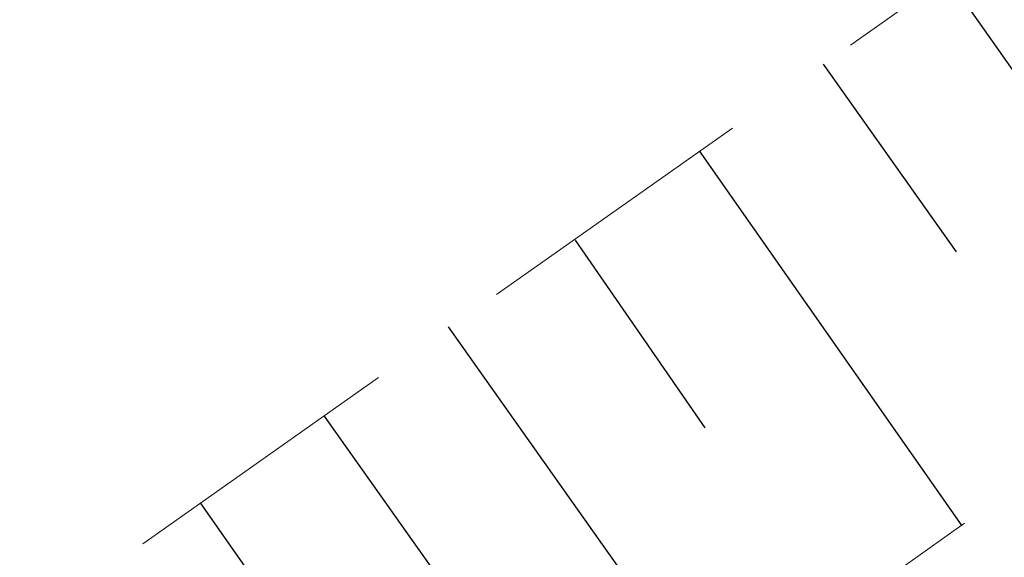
# Model space of a CAD drawing. Header units: metres. Extents: x 7523615 to 7533948, y 5492686 to 5502120.
# Tile 409 of 656: x 7531115.4 to 7531118.82, y 5499017.95 to 5499019.81. Entities that reach past the tile are written whole.
import ezdxf

# ---------------------------------------------------------------- set-up
doc = ezdxf.new("R2010")
doc.units = ezdxf.units.M
doc.linetypes.add('1.0_0.5', pattern=[1.5, 1, -0.5])

msp = doc.modelspace()

# ---------------------------------------------------------------- linework, layer by layer
at = {"layer": '000 Inne (niezydentyfikowane)', "color": 7, "linetype": 'CONTINUOUS', "lineweight": 25, "flags": 128}
for points in [[(7531118.62, 5499019.96), (7531119.53, 5499018.67)], [(7531118.19, 5499019.66), (7531118.65, 5499019.01)], [(7531117.76, 5499019.36), (7531118.67, 5499018.06)], [(7531117.33, 5499019.05), (7531117.78, 5499018.4)], [(7531116.89, 5499018.75), (7531117.81, 5499017.45)], [(7531116.46, 5499018.44), (7531116.92, 5499017.79)], [(7531116.03, 5499018.14), (7531116.94, 5499016.84)]]:
    msp.add_lwpolyline(points, dxfattribs=at)
at = {"layer": 'skarpa nieumocniona', "color": 7, "linetype": '1.0_0.5', "lineweight": 18, "flags": 128}
msp.add_lwpolyline([(7531506.46, 5499259.74), (7531477.66, 5499244.45), (7531425.13, 5499215.04), (7531402.52, 5499199.71), (7531363.2, 5499166.6), (7531329.4, 5499138.81), (7531286.39, 5499107.01), (7531243.09, 5499085.51), (7531208.05, 5499070.11), (7531174.88, 5499053.99), (7531131.5, 5499027.17), (7531096, 5499001.97), (7531090.64, 5498997.56), (7531093.54, 5499001.23), (7531094.57, 5499003.01), (7531131.88, 5499029.31), (7531174.97, 5499055.87), (7531208.02, 5499071.69), (7531242.95, 5499087.36), (7531285.09, 5499107.95), (7531328.43, 5499140.14), (7531362.22, 5499167.65), (7531402.11, 5499201.31), (7531422.93, 5499216.4), (7531477.57, 5499246.07), (7531506.06, 5499260.89)], close=True, dxfattribs=at)
msp.add_lwpolyline([(7531506.46, 5499259.74), (7531477.66, 5499244.45), (7531425.13, 5499215.04), (7531402.52, 5499199.71), (7531363.2, 5499166.6), (7531329.4, 5499138.81), (7531286.39, 5499107.01), (7531243.09, 5499085.51), (7531208.05, 5499070.11), (7531174.88, 5499053.99), (7531131.5, 5499027.17), (7531096, 5499001.97), (7531090.64, 5498997.56), (7531093.54, 5499001.23), (7531094.57, 5499003.01), (7531131.88, 5499029.31), (7531174.97, 5499055.87), (7531208.02, 5499071.69), (7531242.95, 5499087.36), (7531285.09, 5499107.95), (7531328.43, 5499140.14), (7531362.22, 5499167.65), (7531402.11, 5499201.31), (7531422.93, 5499216.4), (7531477.57, 5499246.07), (7531506.06, 5499260.89)], close=True, dxfattribs=at)

doc.saveas('drawing.dxf')
